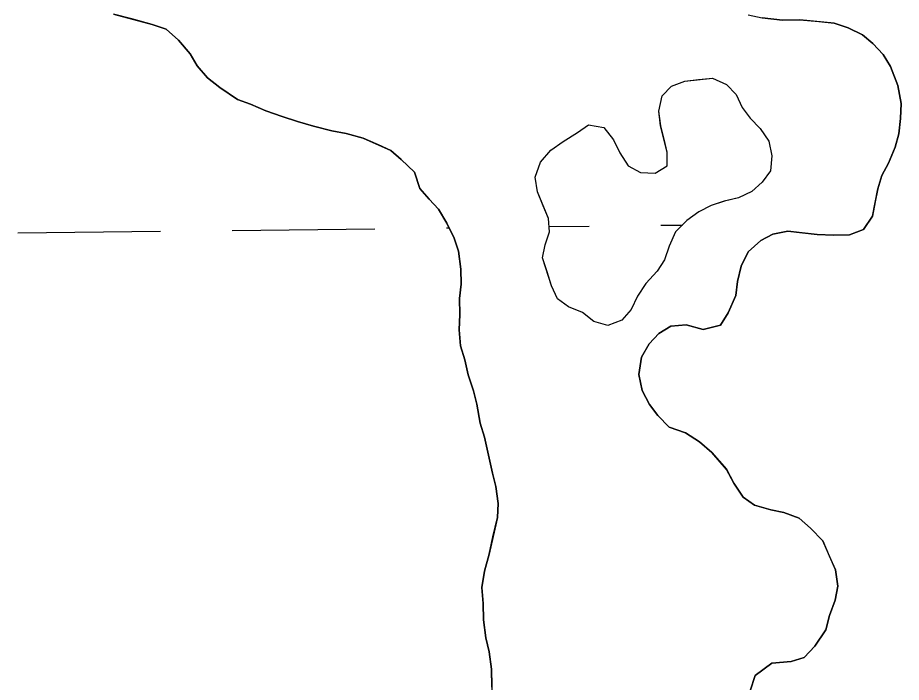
# Model space of a CAD drawing. Extents: x 3694830 to 3732949, y 415201 to 440970.
# Drawn here: x 3730366.2 to 3730564.1, y 423041.1 to 423190 of the extents above; entities that cross this region are included whole.
import ezdxf

# ---------------------------------------------------------------- set-up
doc = ezdxf.new("R2010")
doc.units = 0
doc.layers.add('V-TOPO-SHOR', color=7, linetype='Continuous')
doc.layers.add('V-WETL-SWMP', color=7, linetype='Continuous')

msp = doc.modelspace()

# ---------------------------------------------------------------- linework, layer by layer
at = {"layer": 'V-TOPO-SHOR'}
for points in [[(3730472.45, 423040.07), (3730472.36, 423044.13), (3730471.83, 423047.96), (3730471.09, 423051.11), (3730470.55, 423055.16), (3730470.47, 423058.77), (3730470.17, 423062.38), (3730470.77, 423066.01), (3730471.82, 423069.87), (3730472.64, 423073.73), (3730473.68, 423078.04), (3730473.84, 423081.21), (3730473.3, 423085.04), (3730472.56, 423087.96), (3730471.81, 423091.33), (3730470.81, 423096.06), (3730469.84, 423099.2), (3730469.07, 423103.47), (3730468.33, 423106.4), (3730467.13, 423109.98), (3730466.38, 423113.36), (3730465.41, 423116.5), (3730465.1, 423120.11), (3730465.26, 423123.5), (3730465.18, 423127.11), (3730465.57, 423130.29), (3730465.5, 423133.67), (3730464.96, 423137.73), (3730463.99, 423140.64), (3730462.34, 423144), (3730460.47, 423147.12), (3730458.39, 423149.33), (3730456.3, 423151.77), (3730455.1, 423155.36), (3730452.1, 423158.24), (3730449.8, 423160.22), (3730447.06, 423161.52), (3730443.64, 423163.03), (3730439.78, 423164.08), (3730436.6, 423164.68), (3730432.51, 423165.73), (3730428.88, 423166.78), (3730425.47, 423167.84), (3730421.83, 423169.12), (3730418.41, 423170.63), (3730415.44, 423171.69), (3730411.55, 423174.32), (3730408.79, 423176.52), (3730406.47, 423179.18), (3730404.84, 423181.86), (3730402.29, 423184.97), (3730399.52, 423187.39), (3730396.34, 423188.46), (3730391.79, 423189.72), (3730387.71, 423190.76)], [(3730529.8, 423190.61), (3730532.98, 423189.99), (3730537.51, 423189.41), (3730541.35, 423189.49), (3730545.65, 423189.13), (3730549.05, 423188.75), (3730552.23, 423187.69), (3730555.43, 423186.18), (3730557.73, 423184.19), (3730560.04, 423181.76), (3730561.67, 423179.08), (3730563.35, 423174.82), (3730564.11, 423170.78), (3730563.96, 423167.38), (3730563.58, 423163.99), (3730562.74, 423161.03), (3730561.23, 423157.38), (3730559.71, 423154.64), (3730558.87, 423151.69), (3730558.25, 423148.74), (3730557.64, 423145.56), (3730555.67, 423142.58), (3730552.53, 423141.39), (3730548.92, 423141.31), (3730545.3, 423141.46), (3730541.91, 423141.84), (3730538.73, 423142.22), (3730535.36, 423141.48), (3730532.68, 423140.06), (3730529.8, 423137.52), (3730528.28, 423134.32), (3730527.46, 423130.92), (3730527.07, 423127.74), (3730525.34, 423123.87), (3730523.59, 423121.12), (3730519.77, 423120.14), (3730515.91, 423121.18), (3730512.53, 423120.89), (3730509.85, 423119.25), (3730507.64, 423116.94), (3730505.9, 423113.97), (3730505.3, 423110.12), (3730506.06, 423106.52), (3730507.71, 423103.39), (3730509.56, 423100.94), (3730512.1, 423098.29), (3730515.75, 423097.01), (3730518.95, 423095.04), (3730521.71, 423092.62), (3730524.96, 423088.85), (3730526.6, 423085.72), (3730528.7, 423082.6), (3730531.22, 423080.84), (3730534.86, 423079.79), (3730537.81, 423079.18), (3730541.23, 423077.89), (3730543.76, 423075.69)], [(3730513.55, 423142.03), (3730512.15, 423138.84), (3730511.08, 423135.77), (3730509.45, 423133.25), (3730506.91, 423130.48), (3730505.04, 423127.62), (3730503.64, 423124.65), (3730501.54, 423122.24), (3730498.41, 423121.04), (3730495.23, 423121.99), (3730492.7, 423123.97), (3730489.62, 423125.26), (3730487.1, 423127.01), (3730485.79, 423129.92), (3730484.82, 423133.06), (3730483.74, 423136.2), (3730484.36, 423139.16), (3730485.31, 423142), (3730485.14, 423145.04), (3730483.95, 423147.84), (3730482.64, 423150.98), (3730482.12, 423154.24), (3730483.29, 423157.65), (3730485.6, 423160.3), (3730488.39, 423162.28), (3730491.62, 423164.27), (3730494.07, 423166.02), (3730497.47, 423165.41), (3730499.67, 423162.63), (3730501.09, 423159.73), (3730502.96, 423156.83), (3730505.7, 423155.3), (3730508.98, 423155.15), (3730511.66, 423156.79), (3730511.71, 423159.84), (3730510.97, 423162.76), (3730510.23, 423165.79), (3730509.81, 423169.06), (3730510.53, 423172.46), (3730512.63, 423174.66), (3730515.66, 423175.74), (3730518.7, 423176.14), (3730521.86, 423176.43), (3730524.94, 423175.03), (3730527.13, 423172.82), (3730528.44, 423169.91), (3730530.29, 423167.46), (3730532.49, 423165.14), (3730534.47, 423162.35), (3730535.1, 423159.09), (3730534.84, 423155.7), (3730532.97, 423153.17), (3730530.64, 423151.09), (3730527.62, 423149.67), (3730524.48, 423148.93), (3730521.56, 423147.96), (3730518.77, 423146.55), (3730516.09, 423144.57), (3730513.55, 423142.03)], [(3730543.76, 423075.69), (3730546.53, 423072.81), (3730547.96, 423069.45), (3730549.38, 423066.32), (3730549.91, 423062.72), (3730549.3, 423059.54), (3730548.01, 423056.12), (3730547.18, 423052.94), (3730544.77, 423049.28), (3730542.34, 423046.74), (3730539.42, 423045.78), (3730535.14, 423045.46), (3730531.35, 423042.67), (3730530.3, 423039.26)]]:
    msp.add_lwpolyline(points, dxfattribs=at)
at = {"layer": 'V-WETL-SWMP'}
for p, q in [((3730387.71, 423190.76), (3730396.34, 423188.46)), ((3730537.51, 423189.41), (3730532.98, 423189.99)), ((3730396.34, 423188.46), (3730399.52, 423187.39)), ((3730541.35, 423189.49), (3730537.51, 423189.41)), ((3730549.05, 423188.75), (3730541.35, 423189.49)), ((3730552.23, 423187.69), (3730549.05, 423188.75)), ((3730399.52, 423187.39), (3730402.29, 423184.97)), ((3730555.43, 423186.18), (3730552.23, 423187.69)), ((3730557.73, 423184.19), (3730555.43, 423186.18)), ((3730402.29, 423184.97), (3730404.84, 423181.86)), ((3730560.04, 423181.76), (3730557.73, 423184.19)), ((3730404.84, 423181.86), (3730406.47, 423179.18)), ((3730561.67, 423179.08), (3730560.04, 423181.76)), ((3730406.47, 423179.18), (3730408.79, 423176.52)), ((3730563.35, 423174.82), (3730561.67, 423179.08)), ((3730408.79, 423176.52), (3730411.55, 423174.32)), ((3730411.55, 423174.32), (3730415.44, 423171.69)), ((3730564.11, 423170.77), (3730563.35, 423174.82)), ((3730415.44, 423171.69), (3730418.4, 423170.63)), ((3730418.4, 423170.63), (3730421.82, 423169.12)), ((3730563.96, 423167.38), (3730564.11, 423170.77)), ((3730421.82, 423169.12), (3730425.47, 423167.84)), ((3730425.47, 423167.84), (3730428.88, 423166.78)), ((3730428.88, 423166.78), (3730432.51, 423165.73)), ((3730563.58, 423163.99), (3730563.96, 423167.38)), ((3730432.51, 423165.73), (3730436.6, 423164.69)), ((3730436.6, 423164.69), (3730439.78, 423164.08)), ((3730439.78, 423164.08), (3730443.64, 423163.03)), ((3730443.64, 423163.03), (3730449.8, 423160.22)), ((3730562.73, 423161.03), (3730563.58, 423163.99)), ((3730561.23, 423157.38), (3730562.73, 423161.03)), ((3730449.8, 423160.22), (3730452.1, 423158.24)), ((3730452.1, 423158.24), (3730455.1, 423155.36)), ((3730559.71, 423154.64), (3730561.23, 423157.38)), ((3730455.1, 423155.36), (3730456.3, 423151.77)), ((3730558.87, 423151.69), (3730559.71, 423154.64)), ((3730456.3, 423151.77), (3730458.39, 423149.33)), ((3730557.64, 423145.56), (3730558.87, 423151.69)), ((3730458.39, 423149.33), (3730460.47, 423147.12)), ((3730460.47, 423147.12), (3730462.34, 423144)), ((3730555.67, 423142.58), (3730557.64, 423145.56)), ((3730414.25, 423142.35), (3730446.24, 423142.73)), ((3730462.24, 423142.92), (3730462.87, 423142.93)), ((3730462.34, 423144), (3730463.99, 423140.64)), ((3730485.24, 423143.2), (3730494.24, 423143.31)), ((3730510.24, 423143.5), (3730515.08, 423143.55)), ((3730552.53, 423141.39), (3730555.67, 423142.58)), ((3730366.25, 423141.78), (3730398.25, 423142.16)), ((3730463.99, 423140.64), (3730464.96, 423137.73)), ((3730532.68, 423140.06), (3730535.36, 423141.48)), ((3730535.36, 423141.48), (3730538.73, 423142.22)), ((3730538.73, 423142.22), (3730545.3, 423141.46)), ((3730545.3, 423141.46), (3730548.92, 423141.31)), ((3730548.92, 423141.31), (3730552.53, 423141.39)), ((3730529.8, 423137.52), (3730532.68, 423140.06)), ((3730464.96, 423137.73), (3730465.5, 423133.67)), ((3730528.28, 423134.32), (3730529.8, 423137.52)), ((3730465.5, 423133.67), (3730465.57, 423130.28)), ((3730527.45, 423130.92), (3730528.28, 423134.32)), ((3730527.07, 423127.75), (3730527.45, 423130.92)), ((3730465.57, 423130.28), (3730465.18, 423127.11)), ((3730465.18, 423127.11), (3730465.26, 423123.5)), ((3730525.34, 423123.87), (3730527.07, 423127.75)), ((3730465.26, 423123.5), (3730465.11, 423120.11)), ((3730523.59, 423121.12), (3730525.34, 423123.87)), ((3730509.85, 423119.25), (3730512.53, 423120.89)), ((3730512.53, 423120.89), (3730515.91, 423121.18)), ((3730515.91, 423121.18), (3730519.77, 423120.14)), ((3730519.77, 423120.14), (3730523.59, 423121.12)), ((3730465.11, 423120.11), (3730465.41, 423116.5)), ((3730507.64, 423116.94), (3730509.85, 423119.25)), ((3730505.9, 423113.97), (3730507.64, 423116.94)), ((3730465.41, 423116.5), (3730466.38, 423113.36)), ((3730466.38, 423113.36), (3730467.13, 423109.98)), ((3730505.3, 423110.12), (3730505.9, 423113.97)), ((3730467.13, 423109.98), (3730468.33, 423106.4)), ((3730506.06, 423106.52), (3730505.3, 423110.12)), ((3730468.33, 423106.4), (3730469.07, 423103.47)), ((3730507.7, 423103.39), (3730506.06, 423106.52)), ((3730469.07, 423103.47), (3730469.84, 423099.2)), ((3730509.56, 423100.94), (3730507.7, 423103.39)), ((3730512.1, 423098.29), (3730509.56, 423100.94)), ((3730469.84, 423099.2), (3730470.81, 423096.06)), ((3730515.75, 423097.01), (3730512.1, 423098.29)), ((3730518.95, 423095.04), (3730515.75, 423097.01)), ((3730470.81, 423096.06), (3730472.56, 423087.96)), ((3730521.71, 423092.62), (3730518.95, 423095.04)), ((3730524.96, 423088.84), (3730521.71, 423092.62)), ((3730472.56, 423087.96), (3730473.3, 423085.04)), ((3730526.6, 423085.72), (3730524.96, 423088.84)), ((3730528.7, 423082.6), (3730526.6, 423085.72)), ((3730473.3, 423085.04), (3730473.84, 423081.21)), ((3730473.84, 423081.21), (3730473.68, 423078.04)), ((3730531.22, 423080.84), (3730528.7, 423082.6)), ((3730534.86, 423079.79), (3730531.22, 423080.84)), ((3730537.81, 423079.18), (3730534.86, 423079.79)), ((3730541.23, 423077.89), (3730537.81, 423079.18)), ((3730473.68, 423078.04), (3730471.82, 423069.87)), ((3730543.76, 423075.69), (3730541.23, 423077.89)), ((3730546.53, 423072.81), (3730543.76, 423075.69)), ((3730549.38, 423066.32), (3730546.53, 423072.81)), ((3730471.82, 423069.87), (3730470.77, 423066.01)), ((3730470.77, 423066.01), (3730470.17, 423062.38)), ((3730549.91, 423062.72), (3730549.38, 423066.32)), ((3730470.17, 423062.38), (3730470.47, 423058.77)), ((3730549.3, 423059.54), (3730549.91, 423062.72)), ((3730548.01, 423056.12), (3730549.3, 423059.54)), ((3730470.47, 423058.77), (3730470.55, 423055.16)), ((3730547.18, 423052.94), (3730548.01, 423056.12)), ((3730470.55, 423055.16), (3730471.08, 423051.11)), ((3730544.77, 423049.28), (3730547.18, 423052.94)), ((3730471.08, 423051.11), (3730471.83, 423047.96)), ((3730471.83, 423047.96), (3730472.36, 423044.13)), ((3730542.34, 423046.74), (3730544.77, 423049.28)), ((3730535.14, 423045.46), (3730539.42, 423045.78)), ((3730539.42, 423045.78), (3730542.34, 423046.74)), ((3730472.36, 423044.13), (3730472.53, 423036)), ((3730531.35, 423042.67), (3730535.14, 423045.46)), ((3730530.3, 423039.26), (3730531.35, 423042.67))]:
    msp.add_line(p, q, dxfattribs=at)
msp.add_lwpolyline([(3730513.55, 423142.03), (3730512.15, 423138.84), (3730511.08, 423135.77), (3730509.44, 423133.25), (3730506.91, 423130.48), (3730505.04, 423127.62), (3730503.64, 423124.65), (3730501.54, 423122.24), (3730498.41, 423121.04), (3730495.23, 423121.99), (3730492.7, 423123.97), (3730489.62, 423125.26), (3730487.1, 423127.01), (3730485.79, 423129.92), (3730483.74, 423136.2), (3730484.36, 423139.15), (3730485.31, 423142), (3730485.14, 423145.04), (3730482.64, 423150.98), (3730482.12, 423154.24), (3730483.29, 423157.66), (3730485.6, 423160.3), (3730488.39, 423162.28), (3730491.62, 423164.27), (3730494.07, 423166.02), (3730497.47, 423165.41), (3730499.67, 423162.63), (3730501.09, 423159.73), (3730502.96, 423156.83), (3730505.7, 423155.31), (3730508.98, 423155.15), (3730511.66, 423156.79), (3730511.71, 423159.84), (3730510.22, 423165.79), (3730509.82, 423169.06), (3730510.53, 423172.46), (3730512.63, 423174.66), (3730515.66, 423175.74), (3730521.86, 423176.43), (3730524.94, 423175.03), (3730527.13, 423172.82), (3730528.44, 423169.91), (3730530.29, 423167.46), (3730532.49, 423165.14), (3730534.47, 423162.35), (3730535.1, 423159.09), (3730534.83, 423155.7), (3730532.97, 423153.17), (3730530.64, 423151.09), (3730527.62, 423149.67), (3730524.47, 423148.93), (3730521.56, 423147.96), (3730518.76, 423146.55), (3730516.1, 423144.57)], close=True, dxfattribs=at)

doc.saveas('drawing.dxf')
